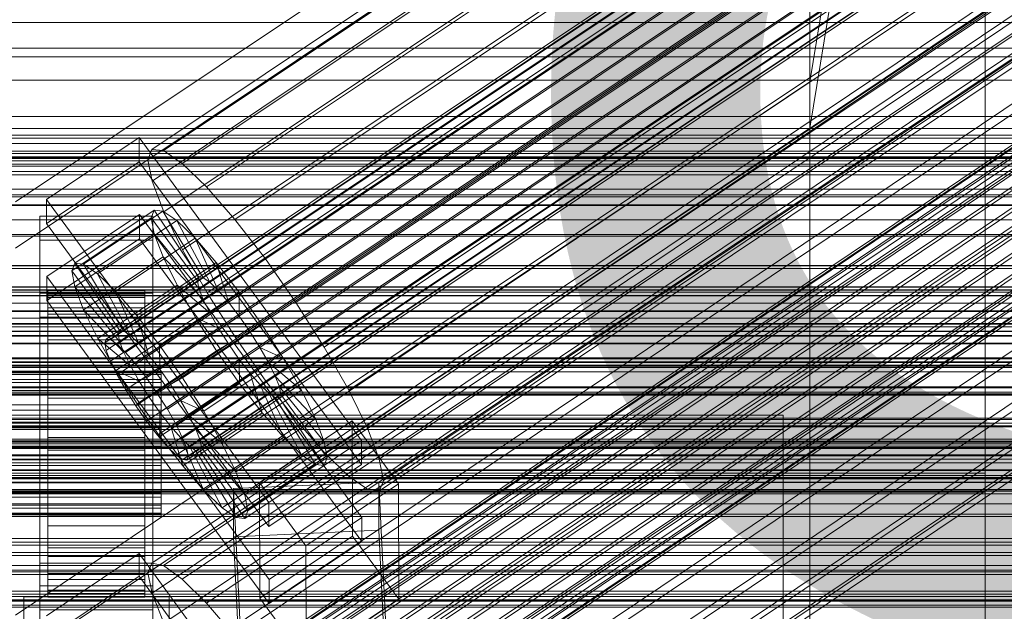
# Model space of a CAD drawing. Header units: millimetres. Extents: x -2233 to 65662, y -50530 to 6847.
# Tile 275 of 656: x 130 to 252, y -33099 to -33026. Entities that reach past the tile are written whole.
import ezdxf

# ---------------------------------------------------------------- set-up
doc = ezdxf.new("R2010")
doc.units = ezdxf.units.MM
for name, color, linetype, lineweight in [('COTAS_P', 1, 'Continuous', 0), ('frontal_C01', 7, 'Continuous', 0), ('frontal_C02', 7, 'Continuous', 0), ('frontal_C03', 7, 'Continuous', 0), ('frontal_C03-dry', 7, 'Continuous', 0), ('frontal_secador', 7, 'Continuous', 0)]:
    doc.layers.add(name, color=color, linetype=linetype, lineweight=lineweight)
doc.dimstyles.new('R19_100', dxfattribs={"dimtxt": 250, "dimasz": 150, "dimexe": 150, "dimexo": 80, "dimgap": 100, "dimtad": 1, "dimtih": 1, "dimtoh": 1, "dimdsep": 46, "dimcen": 0.09, "dimadec": 0, "dimazin": 0, "dimtfac": 1, "dimtdec": 4, "dimtofl": 0, "dimtmove": 0, "dimatfit": 3, "dimfxl": 1, "dimtolj": 1, "dimtzin": 0, "dimarcsym": 0})

# ---------------------------------------------------------------- blocks, each defined once
blk = doc.blocks.new('DIM_R32_40')
at = {"layer": 'COTAS_P'}
for p, q in [((-150, -32200), (550, -32200)), ((550, -32200), (505, -32350)), ((550, -34800), (550, -32200)), ((550, -32200), (595, -32350)), ((550, -34800), (505, -34650)), ((550, -34800), (595, -34650)), ((-150, -34800), (550, -34800))]:
    blk.add_line(p, q, dxfattribs=at)
blk.add_text('2600 P', height=250, rotation=90, dxfattribs=at).set_placement((450, -33500))

msp = doc.modelspace()

# ---------------------------------------------------------------- linework, layer by layer
at = {"layer": 'frontal_C01'}
for p, q in [((228.298, -33033.331), (250, -32901.473)), ((250, -32907.232), (228.298, -33039.09)), ((146.872, -33092.982), (331.181, -32969.113)), ((148.32, -33093.247), (332.629, -32969.378)), ((146.383, -33094.158), (330.692, -32970.289)), ((150.629, -33094.933), (334.938, -32971.064)), ((141.045, -33116.952), (354.844, -32973.264)), ((141.218, -33116.536), (355.017, -32972.847)), ((141.731, -33116.629), (355.53, -32972.941)), ((146.887, -33096.693), (331.197, -32972.824)), ((141.224, -33117.851), (355.022, -32974.162)), ((142.549, -33117.227), (356.348, -32973.539)), ((143.617, -33118.288), (357.415, -32974.599)), ((153.641, -33097.927), (337.95, -32974.058)), ((141.742, -33119.17), (355.541, -32975.481)), ((144.861, -33119.739), (358.659, -32976.051)), ((148.35, -33100.416), (332.659, -32976.547)), ((142.565, -33120.819), (356.363, -32977.131)), ((359.995, -32977.794), (146.196, -33121.483)), ((157.152, -33102.024), (341.461, -32978.154)), ((143.635, -33122.688), (357.434, -32978.999)), ((147.533, -33123.399), (361.332, -32979.711)), ((144.881, -33124.647), (358.68, -32980.958)), ((148.779, -33125.358), (362.578, -32981.67)), ((150.672, -33105.072), (334.981, -32981.203)), ((146.218, -33126.563), (360.017, -32982.875)), ((345.231, -32983.075), (160.922, -33106.944)), ((149.85, -33127.227), (363.648, -32983.538)), ((147.554, -33128.307), (361.352, -32984.618)), ((150.672, -33128.876), (364.471, -32985.188)), ((148.798, -33129.758), (362.596, -32986.07)), ((151.191, -33130.195), (364.989, -32986.507)), ((153.694, -33110.344), (338.003, -32986.475)), ((149.865, -33130.819), (363.664, -32987.131)), ((150.683, -33131.417), (364.482, -32987.728)), ((151.196, -33131.51), (364.995, -32987.822)), ((151.369, -33131.094), (365.168, -32987.406)), ((164.693, -33112.353), (349.002, -32988.484)), ((157.211, -33115.874), (341.52, -32992.004)), ((168.21, -33117.882), (352.519, -32994.013)), ((160.982, -33121.283), (345.291, -32997.413)), ((171.232, -33123.155), (355.541, -32999.285)), ((164.752, -33126.203), (349.061, -33002.334)), ((173.554, -33127.811), (357.863, -33003.942)), ((168.263, -33130.3), (352.572, -33006.431)), ((175.016, -33131.534), (359.326, -33007.664)), ((171.275, -33133.294), (355.584, -33009.424)), ((173.584, -33134.98), (357.893, -33011.111)), ((175.521, -33134.069), (359.83, -33010.2)), ((175.032, -33135.245), (359.341, -33011.375)), ((-300, -33029.194), (300, -33029.194)), ((228.298, -33033.331), (130, -33099.395)), ((228.298, -33159.609), (228.298, -33033.331)), ((228.298, -33033.331), (228.298, -33039.09)), ((300, -33037.658), (-300, -33037.658)), ((130, -33105.154), (228.298, -33039.09)), ((228.298, -33039.09), (228.298, -33165.368)), ((342.5, -33042.216), (-342.5, -33042.216)), ((342.5, -33043.545), (-342.5, -33043.545)), ((342.5, -33046.638), (-342.5, -33046.638)), ((342.5, -33050.425), (-342.5, -33050.425)), ((342.5, -33056.14), (-342.5, -33056.14)), ((342.5, -33061.807), (-342.5, -33061.807)), ((-342.5, -33069.274), (342.5, -33069.274)), ((300, -33075.619), (-300, -33075.619)), ((342.5, -33075.959), (-342.5, -33075.959)), ((342.5, -33084.041), (-342.5, -33084.041)), ((300, -33084.381), (-300, -33084.381)), ((342.5, -33090.726), (-342.5, -33090.726)), ((133.809, -33099.475), (145.277, -33091.768)), ((145.277, -33091.768), (145.289, -33094.59)), ((145.277, -33091.768), (172.809, -33129.479)), ((146.383, -33094.158), (146.872, -33092.982)), ((146.872, -33092.982), (148.32, -33093.247)), ((148.32, -33093.247), (150.629, -33094.933)), ((145.289, -33094.59), (133.821, -33102.298)), ((172.821, -33132.302), (145.289, -33094.59)), ((146.887, -33096.693), (146.383, -33094.158)), ((150.629, -33094.933), (153.641, -33097.927)), ((148.35, -33100.416), (146.887, -33096.693)), ((342.5, -33098.193), (-342.5, -33098.193)), ((153.641, -33097.927), (157.152, -33102.024))]:
    msp.add_line(p, q, dxfattribs=at)
at = {"layer": 'frontal_C02'}
for p, q in [((146.872, -33041.717), (331.181, -32918.462)), ((146.383, -33042.999), (330.692, -32919.745)), ((148.32, -33041.874), (332.629, -32918.62)), ((150.629, -33043.462), (334.938, -32920.207)), ((141.218, -33065.225), (355.017, -32922.25)), ((250, -35767.183), (250, -32921.727)), ((141.045, -33065.68), (354.844, -32922.705)), ((141.731, -33065.281), (355.53, -32922.306)), ((142.549, -33065.844), (356.348, -32922.869)), ((146.887, -33045.635), (331.197, -32922.381)), ((153.641, -33046.371), (337.95, -32923.116)), ((141.224, -33066.614), (355.022, -32923.639)), ((143.617, -33066.875), (357.415, -32923.899)), ((141.742, -33067.964), (355.541, -32924.988)), ((144.861, -33068.303), (358.659, -32925.328)), ((142.565, -33069.637), (356.363, -32926.662)), ((359.995, -32927.058), (146.196, -33070.033)), ((148.35, -33049.445), (332.659, -32926.19)), ((250, -32926.497), (250, -35771.953)), ((157.152, -33050.404), (341.461, -32927.149)), ((143.635, -33071.521), (357.434, -32928.545)), ((147.533, -33071.945), (361.332, -32928.97)), ((144.881, -33073.486), (358.68, -32930.51)), ((148.779, -33073.91), (362.578, -32930.935)), ((150.672, -33054.168), (334.981, -32930.914)), ((146.218, -33075.398), (360.017, -32932.423)), ((149.85, -33075.793), (363.648, -32932.818)), ((345.231, -32932.03), (160.922, -33055.285)), ((147.554, -33077.127), (361.352, -32934.152)), ((148.798, -33078.556), (362.596, -32935.581)), ((150.672, -33077.467), (364.471, -32934.492)), ((149.865, -33079.587), (363.664, -32936.612)), ((151.191, -33078.817), (364.989, -32935.842)), ((151.369, -33079.751), (365.168, -32936.776)), ((153.694, -33059.484), (338.003, -32936.229)), ((150.683, -33080.15), (364.482, -32937.174)), ((151.196, -33080.205), (364.995, -32937.23)), ((164.693, -33060.682), (349.002, -32937.427)), ((157.211, -33065.029), (341.52, -32941.774)), ((168.21, -33066.227), (352.519, -32942.972)), ((160.982, -33070.426), (345.291, -32947.171)), ((171.232, -33071.542), (355.541, -32948.287)), ((164.752, -33075.307), (349.061, -32952.052)), ((173.554, -33076.265), (357.863, -32953.011)), ((168.263, -33079.339), (352.572, -32956.085)), ((175.016, -33080.075), (359.326, -32956.82)), ((171.275, -33082.248), (355.584, -32958.994)), ((175.521, -33082.711), (359.83, -32959.456)), ((173.584, -33083.836), (357.893, -32960.581)), ((175.032, -33083.994), (359.341, -32960.739)), ((228.298, -32982.474), (130, -33048.209)), ((228.298, -33115.864), (228.298, -32982.474)), ((130, -33053.94), (228.298, -32988.204)), ((228.298, -32988.204), (228.298, -33121.594)), ((-425, -33030.257), (425, -33030.257)), ((133.809, -33047.929), (145.277, -33040.26)), ((145.277, -33040.26), (145.289, -33043.24)), ((145.277, -33040.26), (172.809, -33077.782)), ((146.383, -33042.999), (146.872, -33041.717)), ((146.872, -33041.717), (148.32, -33041.874)), ((148.32, -33041.874), (150.629, -33043.462)), ((145.289, -33043.24), (133.821, -33050.91)), ((172.821, -33080.763), (145.289, -33043.24)), ((146.887, -33045.635), (146.383, -33042.999)), ((150.629, -33043.462), (153.641, -33046.371)), ((148.35, -33049.445), (146.887, -33045.635)), ((153.641, -33046.371), (157.152, -33050.404)), ((133.821, -33050.91), (133.809, -33047.929)), ((161.341, -33085.452), (133.809, -33047.929)), ((133, -33052.952), (133, -33049.972)), ((133, -33049.972), (147, -33049.972)), ((133, -33095.79), (133, -33049.972)), ((133.847, -33057.467), (145.315, -33049.798)), ((136.948, -33056.767), (146.777, -33050.194)), ((137.313, -33055.808), (147.143, -33049.234)), ((138.396, -33055.926), (148.226, -33049.352)), ((145.315, -33049.798), (145.327, -33052.778)), ((145.315, -33049.798), (172.847, -33087.32)), ((147.143, -33049.234), (146.777, -33050.194)), ((146.777, -33050.194), (152.513, -33058.011)), ((146.777, -33050.194), (147.155, -33052.165)), ((147, -33049.972), (147, -33052.952)), ((147, -33049.972), (147, -33095.79)), ((148.226, -33049.352), (147.143, -33049.234)), ((147.143, -33049.234), (152.686, -33057.556)), ((149.953, -33050.54), (148.226, -33049.352)), ((148.226, -33049.352), (153.199, -33057.612)), ((150.672, -33054.168), (148.35, -33049.445)), ((133.821, -33050.91), (161.353, -33088.432)), ((140.123, -33057.113), (149.953, -33050.54)), ((152.207, -33052.716), (149.953, -33050.54)), ((149.953, -33050.54), (154.017, -33058.175)), ((157.152, -33050.404), (160.922, -33055.285)), ((137.325, -33058.739), (147.155, -33052.165)), ((147.155, -33052.165), (152.692, -33058.945)), ((147.155, -33052.165), (148.249, -33055.015)), ((147, -33052.952), (133, -33052.952)), ((133, -33052.952), (133, -33098.77)), ((145.327, -33052.778), (133.859, -33060.447)), ((142.377, -33059.289), (152.207, -33052.716)), ((172.859, -33090.3), (145.327, -33052.778)), ((147, -33098.77), (147, -33052.952)), ((154.833, -33055.732), (152.207, -33052.716)), ((152.207, -33052.716), (155.085, -33059.205)), ((138.419, -33061.589), (148.249, -33055.015)), ((148.249, -33055.015), (153.21, -33060.295)), ((148.249, -33055.015), (149.985, -33058.548)), ((153.694, -33059.484), (150.672, -33054.168)), ((136.948, -33056.767), (137.313, -33055.808)), ((142.856, -33064.13), (137.313, -33055.808)), ((137.313, -33055.808), (138.396, -33055.926)), ((143.369, -33064.186), (138.396, -33055.926)), ((138.396, -33055.926), (140.123, -33057.113)), ((145.003, -33062.306), (154.833, -33055.732)), ((157.653, -33059.383), (154.833, -33055.732)), ((154.833, -33055.732), (156.329, -33060.634)), ((160.922, -33055.285), (164.693, -33060.682)), ((133.859, -33060.447), (133.847, -33057.467)), ((161.379, -33094.989), (133.847, -33057.467)), ((142.683, -33064.584), (136.948, -33056.767)), ((137.325, -33058.739), (136.948, -33056.767)), ((144.188, -33064.748), (140.123, -33057.113)), ((140.123, -33057.113), (142.377, -33059.289)), ((152.686, -33057.556), (142.856, -33064.13)), ((152.513, -33058.011), (152.686, -33057.556)), ((152.686, -33057.556), (153.199, -33057.612)), ((142.862, -33065.518), (137.325, -33058.739)), ((138.419, -33061.589), (137.325, -33058.739)), ((140.156, -33065.122), (149.985, -33058.548)), ((152.513, -33058.011), (142.683, -33064.584)), ((153.199, -33057.612), (143.369, -33064.186)), ((154.017, -33058.175), (144.188, -33064.748)), ((149.985, -33058.548), (154.033, -33061.968)), ((149.985, -33058.548), (152.246, -33062.524)), ((152.692, -33058.945), (152.513, -33058.011)), ((153.199, -33057.612), (154.017, -33058.175)), ((154.017, -33058.175), (155.085, -33059.205)), ((-450, -33059.848), (450, -33059.848)), ((133, -33062.49), (133, -33059.509)), ((133, -33059.509), (147, -33059.509)), ((133, -33105.328), (133, -33059.509)), ((134, -33069.193), (134, -33059.201)), ((134, -33059.201), (134, -33059.647)), ((134, -33059.201), (146, -33059.201)), ((134, -33060.049), (134, -33059.201)), ((134, -33069.404), (134, -33059.647)), ((134, -33059.647), (134, -33061.357)), ((134, -33059.647), (146, -33059.647)), ((145.255, -33065.779), (142.377, -33059.289)), ((142.377, -33059.289), (145.003, -33062.306)), ((152.692, -33058.945), (142.862, -33065.518)), ((155.085, -33059.205), (145.255, -33065.779)), ((146, -33059.647), (146, -33059.201)), ((146, -33059.201), (146, -33069.193)), ((146, -33059.201), (146, -33060.049)), ((146, -33061.357), (146, -33059.647)), ((146, -33059.647), (146, -33069.404)), ((147, -33059.509), (147, -33062.49)), ((147, -33059.509), (147, -33105.328)), ((157.653, -33059.383), (147.823, -33065.957)), ((153.21, -33060.295), (152.692, -33058.945)), ((157.211, -33065.029), (153.694, -33059.484)), ((155.085, -33059.205), (156.329, -33060.634)), ((157.665, -33062.364), (157.653, -33059.383)), ((160.474, -33063.42), (157.653, -33059.383)), ((133.859, -33060.447), (161.391, -33097.97)), ((134, -33069.594), (134, -33060.049)), ((134, -33060.049), (146, -33060.049)), ((134, -33062.133), (134, -33060.049)), ((153.21, -33060.295), (143.38, -33066.868)), ((146, -33060.049), (146, -33069.594)), ((146, -33060.049), (146, -33062.133)), ((156.329, -33060.634), (146.499, -33067.208)), ((154.033, -33061.968), (153.21, -33060.295)), ((156.329, -33060.634), (157.665, -33062.364)), ((164.693, -33060.682), (168.21, -33066.227)), ((134, -33070.214), (134, -33061.357)), ((134, -33061.357), (134, -33064.213)), ((134, -33061.357), (146, -33061.357)), ((134, -33070.581), (134, -33062.133)), ((134, -33062.133), (146, -33062.133)), ((134, -33065.31), (134, -33062.133)), ((143.38, -33066.868), (138.419, -33061.589)), ((140.156, -33065.122), (138.419, -33061.589)), ((154.033, -33061.968), (144.203, -33068.542)), ((146.499, -33067.208), (145.003, -33062.306)), ((145.003, -33062.306), (147.823, -33065.957)), ((146, -33064.213), (146, -33061.357)), ((146, -33061.357), (146, -33070.214)), ((146, -33062.133), (146, -33070.581)), ((146, -33062.133), (146, -33065.31)), ((147.835, -33068.937), (157.665, -33062.364)), ((155.103, -33063.852), (154.033, -33061.968)), ((157.665, -33062.364), (159.001, -33064.276)), ((147, -33062.49), (133, -33062.49)), ((133, -33062.49), (133, -33108.308)), ((142.416, -33069.098), (152.246, -33062.524)), ((147, -33108.308), (147, -33062.49)), ((150.644, -33069.994), (160.474, -33063.42)), ((152.246, -33062.524), (155.103, -33063.852)), ((152.246, -33062.524), (154.877, -33066.672)), ((160.474, -33063.42), (159.001, -33064.276)), ((163.105, -33067.568), (160.474, -33063.42)), ((134, -33071.567), (134, -33064.213)), ((134, -33064.213), (134, -33068.021)), ((134, -33064.213), (146, -33064.213)), ((142.856, -33064.13), (142.683, -33064.584)), ((142.683, -33064.584), (142.862, -33065.518)), ((143.369, -33064.186), (142.856, -33064.13)), ((144.188, -33064.748), (143.369, -33064.186)), ((145.255, -33065.779), (144.188, -33064.748)), ((155.103, -33063.852), (145.274, -33070.425)), ((146, -33068.021), (146, -33064.213)), ((146, -33064.213), (146, -33071.567)), ((159.001, -33064.276), (149.171, -33070.85)), ((156.35, -33065.816), (155.103, -33063.852)), ((159.001, -33064.276), (160.247, -33066.241)), ((134, -33072.087), (134, -33065.31)), ((134, -33065.31), (146, -33065.31)), ((134, -33069.365), (134, -33065.31)), ((144.203, -33068.542), (140.156, -33065.122)), ((142.416, -33069.098), (140.156, -33065.122)), ((141.045, -33065.68), (141.218, -33065.225)), ((141.224, -33066.614), (141.045, -33065.68)), ((141.218, -33065.225), (141.731, -33065.281)), ((141.731, -33065.281), (142.549, -33065.844)), ((142.549, -33065.844), (143.617, -33066.875)), ((142.862, -33065.518), (143.38, -33066.868)), ((146.499, -33067.208), (145.255, -33065.779)), ((146, -33065.31), (146, -33072.087)), ((146, -33065.31), (146, -33069.365)), ((156.35, -33065.816), (146.52, -33072.39)), ((147.823, -33065.957), (147.835, -33068.937)), ((147.823, -33065.957), (150.644, -33069.994)), ((154.877, -33066.672), (156.35, -33065.816)), ((157.686, -33067.729), (156.35, -33065.816)), ((160.982, -33070.426), (157.211, -33065.029)), ((141.742, -33067.964), (141.224, -33066.614)), ((143.38, -33066.868), (144.203, -33068.542)), ((143.617, -33066.875), (144.861, -33068.303)), ((145.047, -33073.246), (154.877, -33066.672)), ((147.835, -33068.937), (146.499, -33067.208)), ((160.247, -33066.241), (150.417, -33072.815)), ((154.877, -33066.672), (157.698, -33070.709)), ((163.105, -33067.568), (160.247, -33066.241)), ((160.247, -33066.241), (161.318, -33068.124)), ((168.21, -33066.227), (171.232, -33071.542)), ((134, -33073.371), (134, -33068.021)), ((134, -33068.021), (134, -33072.522)), ((134, -33068.021), (146, -33068.021)), ((142.565, -33069.637), (141.742, -33067.964)), ((144.861, -33068.303), (146.196, -33070.033)), ((146, -33072.522), (146, -33068.021)), ((146, -33068.021), (146, -33073.371)), ((157.686, -33067.729), (147.856, -33074.302)), ((161.318, -33068.124), (151.488, -33074.698)), ((153.275, -33074.142), (163.105, -33067.568)), ((157.698, -33070.709), (157.686, -33067.729)), ((159.022, -33069.458), (157.686, -33067.729)), ((165.365, -33071.544), (161.318, -33068.124)), ((161.318, -33068.124), (162.14, -33069.798)), ((165.365, -33071.544), (163.105, -33067.568)), ((-148, -33069.193), (148, -33069.193)), ((-148, -33069.404), (148, -33069.404)), ((-148, -33069.594), (148, -33069.594)), ((134, -33069.404), (134, -33069.193)), ((146, -33069.193), (134, -33069.193)), ((134, -33069.193), (134, -33069.594)), ((134, -33074.007), (134, -33069.365)), ((134, -33069.365), (146, -33069.365)), ((134, -33074.021), (134, -33069.365)), ((134, -33070.214), (134, -33069.404)), ((146, -33069.404), (134, -33069.404)), ((146, -33069.594), (134, -33069.594)), ((134, -33069.594), (134, -33070.581)), ((145.274, -33070.425), (142.416, -33069.098)), ((145.047, -33073.246), (142.416, -33069.098)), ((143.635, -33071.521), (142.565, -33069.637)), ((144.203, -33068.542), (145.274, -33070.425)), ((146, -33069.193), (146, -33069.404)), ((146, -33069.594), (146, -33069.193)), ((146, -33069.365), (146, -33074.007)), ((146, -33069.365), (146, -33074.021)), ((146, -33069.404), (146, -33070.214)), ((146, -33070.581), (146, -33069.594)), ((149.171, -33070.85), (147.835, -33068.937)), ((148, -33069.404), (148, -33069.193)), ((148, -33069.193), (148, -33069.594)), ((148, -33070.214), (148, -33069.404)), ((148, -33069.594), (148, -33070.581)), ((159.022, -33069.458), (149.192, -33076.032)), ((160.518, -33074.36), (159.022, -33069.458)), ((160.266, -33070.887), (159.022, -33069.458)), ((-148, -33070.214), (148, -33070.214)), ((-148, -33070.581), (148, -33070.581)), ((134, -33071.567), (134, -33070.214)), ((146, -33070.214), (134, -33070.214)), ((146, -33070.581), (134, -33070.581)), ((134, -33070.581), (134, -33072.087)), ((145.274, -33070.425), (146.52, -33072.39)), ((146, -33070.214), (146, -33071.567)), ((146, -33072.087), (146, -33070.581)), ((146.196, -33070.033), (147.533, -33071.945)), ((147.868, -33077.283), (157.698, -33070.709)), ((148, -33071.567), (148, -33070.214)), ((148, -33070.581), (148, -33072.087)), ((149.171, -33070.85), (150.644, -33069.994)), ((150.417, -33072.815), (149.171, -33070.85)), ((160.266, -33070.887), (150.436, -33077.461)), ((150.644, -33069.994), (153.275, -33074.142)), ((162.14, -33069.798), (152.311, -33076.372)), ((157.698, -33070.709), (160.518, -33074.36)), ((163.144, -33077.377), (160.266, -33070.887)), ((161.333, -33071.918), (160.266, -33070.887)), ((164.752, -33075.307), (160.982, -33070.426)), ((167.102, -33075.078), (162.14, -33069.798)), ((162.14, -33069.798), (162.659, -33071.148)), ((450, -33071.77), (-450, -33071.77)), ((-148, -33071.567), (148, -33071.567)), ((-148, -33072.087), (148, -33072.087)), ((134, -33073.371), (134, -33071.567)), ((146, -33071.567), (134, -33071.567)), ((146, -33072.087), (134, -33072.087)), ((134, -33072.087), (134, -33074.007)), ((144.881, -33073.486), (143.635, -33071.521)), ((146, -33071.567), (146, -33073.371)), ((146, -33074.007), (146, -33072.087)), ((147.533, -33071.945), (148.779, -33073.91)), ((148, -33073.371), (148, -33071.567)), ((148, -33072.087), (148, -33074.007)), ((161.333, -33071.918), (151.503, -33078.491)), ((162.659, -33071.148), (152.829, -33077.721)), ((162.837, -33072.082), (153.008, -33078.655)), ((155.535, -33078.118), (165.365, -33071.544)), ((165.397, -33079.553), (161.333, -33071.918)), ((162.151, -33072.48), (161.333, -33071.918)), ((168.196, -33077.927), (162.659, -33071.148)), ((162.659, -33071.148), (162.837, -33072.082)), ((162.837, -33072.082), (162.664, -33072.536)), ((168.573, -33079.899), (162.837, -33072.082)), ((167.102, -33075.078), (165.365, -33071.544)), ((171.232, -33071.542), (173.554, -33076.265)), ((-148, -33073.371), (148, -33073.371)), ((134, -33072.522), (134, -33075.503)), ((146, -33072.522), (134, -33072.522)), ((134, -33072.522), (134, -33077.409)), ((134, -33075.503), (134, -33073.371)), ((146, -33073.371), (134, -33073.371)), ((146.52, -33072.39), (145.047, -33073.246)), ((147.868, -33077.283), (145.047, -33073.246)), ((146, -33075.503), (146, -33072.522)), ((146, -33077.409), (146, -33072.522)), ((146, -33073.371), (146, -33075.503)), ((146.52, -33072.39), (147.856, -33074.302)), ((148, -33075.503), (148, -33073.371)), ((151.488, -33074.698), (150.417, -33072.815)), ((150.417, -33072.815), (153.275, -33074.142)), ((162.151, -33072.48), (152.321, -33079.054)), ((162.664, -33072.536), (152.835, -33079.11)), ((167.125, -33080.741), (162.151, -33072.48)), ((162.664, -33072.536), (162.151, -33072.48)), ((168.208, -33080.859), (162.664, -33072.536)), ((-148, -33074.007), (148, -33074.007)), ((146, -33074.007), (134, -33074.007)), ((134, -33074.007), (134, -33076.213)), ((134, -33076.213), (134, -33074.021)), ((134, -33074.021), (146, -33074.021)), ((134, -33078.961), (134, -33074.021)), ((146.218, -33075.398), (144.881, -33073.486)), ((146, -33076.213), (146, -33074.007)), ((146, -33074.021), (146, -33076.213)), ((146, -33074.021), (146, -33078.961)), ((147.856, -33074.302), (147.868, -33077.283)), ((147.856, -33074.302), (149.192, -33076.032)), ((148, -33074.007), (148, -33076.213)), ((148.779, -33073.91), (149.85, -33075.793)), ((150.688, -33080.934), (160.518, -33074.36)), ((153.275, -33074.142), (155.535, -33078.118)), ((160.518, -33074.36), (163.144, -33077.377)), ((-225, -33074.644), (225, -33074.644)), ((148, -33075.503), (-148, -33075.503)), ((134, -33075.503), (146, -33075.503)), ((134, -33077.818), (134, -33075.503)), ((146, -33075.503), (146, -33077.818)), ((147.554, -33077.127), (146.218, -33075.398)), ((148, -33077.818), (148, -33075.503)), ((149.85, -33075.793), (150.672, -33077.467)), ((152.311, -33076.372), (151.488, -33074.698)), ((151.488, -33074.698), (155.535, -33078.118)), ((157.272, -33081.651), (167.102, -33075.078)), ((160.19, -33082.994), (171.658, -33075.325)), ((168.263, -33079.339), (164.752, -33075.307)), ((168.196, -33077.927), (167.102, -33075.078)), ((171.658, -33075.325), (171.715, -33089.631)), ((171.658, -33075.325), (177.394, -33083.142)), ((225, -33074.644), (225, -33076.432)), ((225, -33112.826), (225, -33074.644)), ((225, -33076.432), (-225, -33076.432)), ((-148, -33076.213), (148, -33076.213)), ((146, -33076.213), (134, -33076.213)), ((134, -33076.213), (134, -33078.553)), ((146, -33078.553), (146, -33076.213)), ((148, -33076.213), (148, -33078.553)), ((149.192, -33076.032), (150.688, -33080.934)), ((149.192, -33076.032), (150.436, -33077.461)), ((152.829, -33077.721), (152.311, -33076.372)), ((152.311, -33076.372), (157.272, -33081.651)), ((173.554, -33076.265), (175.016, -33080.075)), ((225, -33114.614), (225, -33076.432)), ((-148, -33077.818), (148, -33077.818)), ((134, -33077.818), (134, -33077.409)), ((134, -33077.409), (134, -33082.349)), ((134, -33077.409), (146, -33077.409)), ((134, -33080.158), (134, -33077.818)), ((146, -33077.818), (134, -33077.818)), ((146, -33082.349), (146, -33077.409)), ((146, -33077.409), (146, -33077.818)), ((146, -33077.818), (146, -33080.158)), ((148.798, -33078.556), (147.554, -33077.127)), ((150.688, -33080.934), (147.868, -33077.283)), ((148, -33080.158), (148, -33077.818)), ((150.436, -33077.461), (153.314, -33083.95)), ((150.436, -33077.461), (151.503, -33078.491)), ((150.672, -33077.467), (151.191, -33078.817)), ((153.008, -33078.655), (152.829, -33077.721)), ((152.829, -33077.721), (158.366, -33084.501)), ((153.314, -33083.95), (163.144, -33077.377)), ((155.535, -33078.118), (157.272, -33081.651)), ((158.366, -33084.501), (168.196, -33077.927)), ((172.809, -33077.782), (161.341, -33085.452)), ((163.144, -33077.377), (165.397, -33079.553)), ((168.573, -33079.899), (168.196, -33077.927)), ((172.821, -33080.763), (172.809, -33077.782)), ((-450, -33078.481), (450, -33078.481)), ((-148, -33078.553), (148, -33078.553)), ((134, -33078.553), (134, -33078.961)), ((146, -33078.553), (134, -33078.553)), ((134, -33078.553), (134, -33080.868)), ((134, -33078.961), (146, -33078.961)), ((134, -33083.848), (134, -33078.961)), ((146, -33078.961), (146, -33078.553)), ((146, -33080.868), (146, -33078.553)), ((146, -33078.961), (146, -33083.848)), ((148, -33078.553), (148, -33080.868)), ((149.865, -33079.587), (148.798, -33078.556)), ((151.191, -33078.817), (151.369, -33079.751)), ((151.503, -33078.491), (155.567, -33086.127)), ((151.503, -33078.491), (152.321, -33079.054)), ((152.321, -33079.054), (157.295, -33087.314)), ((152.321, -33079.054), (152.835, -33079.11)), ((152.835, -33079.11), (153.008, -33078.655)), ((152.835, -33079.11), (158.378, -33087.432)), ((153.008, -33078.655), (158.743, -33086.472)), ((171.275, -33082.248), (168.263, -33079.339)), ((-148, -33080.158), (148, -33080.158)), ((134, -33082.363), (134, -33080.158)), ((134, -33080.158), (134, -33082.349)), ((146, -33080.158), (134, -33080.158)), ((146, -33082.349), (146, -33080.158)), ((146, -33080.158), (146, -33082.363)), ((148, -33082.363), (148, -33080.158)), ((150.683, -33080.15), (149.865, -33079.587)), ((151.196, -33080.205), (150.683, -33080.15)), ((151.369, -33079.751), (151.196, -33080.205)), ((155.567, -33086.127), (165.397, -33079.553)), ((158.743, -33086.472), (168.573, -33079.899)), ((165.397, -33079.553), (167.125, -33080.741)), ((168.208, -33080.859), (168.573, -33079.899)), ((175.016, -33080.075), (175.521, -33082.711)), ((-250, -33081.805), (250, -33081.805)), ((-148, -33080.868), (148, -33080.868)), ((134, -33080.868), (134, -33083.848)), ((146, -33080.868), (134, -33080.868)), ((134, -33080.868), (134, -33083)), ((146, -33083.848), (146, -33080.868)), ((146, -33083), (146, -33080.868)), ((148, -33080.868), (148, -33083)), ((153.314, -33083.95), (150.688, -33080.934)), ((157.272, -33081.651), (158.366, -33084.501)), ((157.295, -33087.314), (167.125, -33080.741)), ((158.378, -33087.432), (168.208, -33080.859)), ((161.353, -33088.432), (172.821, -33080.763)), ((167.125, -33080.741), (168.208, -33080.859)), ((250, -33081.805), (250, -33084.189)), ((250, -33105.669), (250, -33081.805)), ((-148, -33082.363), (148, -33082.363)), ((-148, -33083), (148, -33083)), ((134, -33082.349), (134, -33087.005)), ((134, -33082.349), (146, -33082.349)), ((134, -33084.284), (134, -33082.363)), ((134, -33082.363), (134, -33087.005)), ((146, -33082.363), (134, -33082.363)), ((134, -33083), (134, -33088.349)), ((146, -33083), (134, -33083)), ((134, -33083), (134, -33084.804)), ((146, -33087.005), (146, -33082.349)), ((146, -33087.005), (146, -33082.363)), ((146, -33082.363), (146, -33084.284)), ((146, -33088.349), (146, -33083)), ((146, -33084.804), (146, -33083)), ((148, -33084.284), (148, -33082.363)), ((148, -33083), (148, -33084.804)), ((156.962, -33083.728), (174.943, -33082.935)), ((160.247, -33097.3), (160.19, -33082.994)), ((165.926, -33090.811), (160.19, -33082.994)), ((177.394, -33083.142), (165.926, -33090.811)), ((173.584, -33083.836), (171.275, -33082.248)), ((174.943, -33082.935), (174.943, -33088.897)), ((174.943, -33082.935), (177.811, -33142.201)), ((175.521, -33082.711), (175.032, -33083.994)), ((177.451, -33097.448), (177.394, -33083.142)), ((250, -33084.189), (-250, -33084.189)), ((-148, -33084.284), (148, -33084.284)), ((134, -33083.848), (146, -33083.848)), ((134, -33088.349), (134, -33083.848)), ((134, -33085.789), (134, -33084.284)), ((134, -33084.284), (134, -33091.06)), ((146, -33084.284), (134, -33084.284)), ((146, -33083.848), (146, -33088.349)), ((146, -33091.06), (146, -33084.284)), ((146, -33084.284), (146, -33085.789)), ((148, -33085.789), (148, -33084.284)), ((155.567, -33086.127), (153.314, -33083.95)), ((156.962, -33089.69), (156.962, -33083.728)), ((159.83, -33142.994), (156.962, -33083.728)), ((175.032, -33083.994), (173.584, -33083.836)), ((250, -33108.053), (250, -33084.189)), ((-148, -33084.804), (148, -33084.804)), ((134, -33084.804), (134, -33092.158)), ((146, -33084.804), (134, -33084.804)), ((134, -33084.804), (134, -33086.157)), ((146, -33092.158), (146, -33084.804)), ((146, -33086.157), (146, -33084.804)), ((148, -33084.804), (148, -33086.157)), ((158.366, -33084.501), (158.743, -33086.472)), ((161.341, -33085.452), (161.353, -33088.432)), ((450, -33085.634), (-450, -33085.634)), ((-148, -33085.789), (148, -33085.789)), ((-148, -33086.157), (148, -33086.157)), ((-148, -33086.776), (148, -33086.776)), ((134, -33086.776), (134, -33085.789)), ((134, -33085.789), (134, -33094.238)), ((146, -33085.789), (134, -33085.789)), ((134, -33086.157), (134, -33095.014)), ((146, -33086.157), (134, -33086.157)), ((134, -33086.157), (134, -33086.966)), ((134, -33087.178), (134, -33086.776)), ((134, -33086.776), (134, -33096.322)), ((146, -33086.776), (134, -33086.776)), ((146, -33094.238), (146, -33085.789)), ((146, -33085.789), (146, -33086.776)), ((146, -33095.014), (146, -33086.157)), ((146, -33086.966), (146, -33086.157)), ((146, -33096.322), (146, -33086.776)), ((146, -33086.776), (146, -33087.178)), ((148, -33086.776), (148, -33085.789)), ((148, -33086.157), (148, -33086.966)), ((148, -33087.178), (148, -33086.776)), ((157.295, -33087.314), (155.567, -33086.127)), ((158.743, -33086.472), (158.378, -33087.432)), ((-148, -33086.966), (148, -33086.966)), ((-148, -33087.178), (148, -33087.178)), ((134, -33086.966), (134, -33096.723)), ((146, -33086.966), (134, -33086.966)), ((134, -33086.966), (134, -33087.178)), ((134, -33087.005), (134, -33091.06)), ((134, -33087.005), (146, -33087.005)), ((134, -33087.178), (134, -33097.169)), ((146, -33087.178), (134, -33087.178)), ((146, -33096.723), (146, -33086.966)), ((146, -33087.178), (146, -33086.966)), ((146, -33091.06), (146, -33087.005)), ((146, -33097.169), (146, -33087.178)), ((148, -33086.966), (148, -33087.178)), ((158.378, -33087.432), (157.295, -33087.314)), ((172.847, -33087.32), (161.379, -33094.989)), ((172.859, -33090.3), (172.847, -33087.32)), ((134, -33088.349), (146, -33088.349)), ((134, -33092.158), (134, -33088.349)), ((146, -33088.349), (146, -33092.158)), ((174.943, -33088.897), (156.962, -33089.69)), ((177.811, -33148.163), (174.943, -33088.897)), ((450, -33089.936), (-450, -33089.936)), ((159.83, -33148.956), (156.962, -33089.69)), ((171.715, -33089.631), (160.247, -33097.3)), ((161.391, -33097.97), (172.859, -33090.3)), ((177.451, -33097.448), (171.715, -33089.631)), ((134, -33091.06), (134, -33094.238)), ((134, -33091.06), (146, -33091.06)), ((146, -33094.238), (146, -33091.06)), ((165.926, -33090.811), (165.983, -33105.118)), ((134, -33092.158), (146, -33092.158)), ((134, -33095.014), (134, -33092.158)), ((146, -33092.158), (146, -33095.014)), ((450, -33093.257), (-450, -33093.257)), ((133, -33107.293), (133, -33092.987)), ((133, -33092.987), (147, -33092.987)), ((133, -33102.532), (133, -33092.987)), ((147, -33092.987), (147, -33107.293)), ((147, -33092.987), (147, -33102.532)), ((134, -33094.238), (134, -33096.322)), ((134, -33094.238), (146, -33094.238)), ((134, -33095.014), (146, -33095.014)), ((134, -33096.723), (134, -33095.014)), ((146, -33096.322), (146, -33094.238)), ((146, -33095.014), (146, -33096.723)), ((161.379, -33094.989), (161.391, -33097.97)), ((147, -33095.79), (133, -33095.79)), ((133, -33095.79), (133, -33098.77)), ((134, -33096.322), (134, -33097.169)), ((134, -33096.322), (146, -33096.322)), ((146, -33097.169), (146, -33096.322)), ((147, -33098.77), (147, -33095.79)), ((-450, -33097.089), (450, -33097.089)), ((131, -33103.12), (131, -33097.159)), ((131, -33097.159), (149, -33097.159)), ((131, -33142.596), (131, -33097.159)), ((134, -33096.723), (146, -33096.723)), ((134, -33097.169), (134, -33096.723)), ((134, -33097.169), (146, -33097.169)), ((146, -33096.723), (146, -33097.169)), ((149, -33097.159), (149, -33103.12)), ((149, -33097.159), (149, -33142.596)), ((160.247, -33097.3), (165.983, -33105.118)), ((165.983, -33105.118), (177.451, -33097.448)), ((133, -33098.77), (147, -33098.77))]:
    msp.add_line(p, q, dxfattribs=at)
at = {"layer": 'frontal_C03'}
for p, q in [((1250, -33026.016), (-1250, -33026.016)), ((1250, -33039.939), (-1250, -33039.939)), ((1250, -33040.325), (-1250, -33040.325)), ((1250, -33040.991), (-1250, -33040.991)), ((-1250, -33041.924), (1250, -33041.924)), ((1250, -33042.637), (-1250, -33042.637)), ((1250, -33042.723), (-1250, -33042.723)), ((1250, -33042.865), (-1250, -33042.865)), ((1250, -33043.798), (-1250, -33043.798)), ((1250, -33044.464), (-1250, -33044.464)), ((1250, -33044.85), (-1250, -33044.85)), ((1250, -33047.336), (-1250, -33047.336)), ((1250, -33047.58), (-1250, -33047.58)), ((1250, -33048.593), (-1250, -33048.593)), ((1250, -33048.66), (-1250, -33048.66)), ((1250, -33052.264), (-1250, -33052.264)), ((1250, -33052.455), (-1250, -33052.455)), ((1250, -33056.103), (-1250, -33056.103)), ((1250, -33056.469), (-1250, -33056.469)), ((1250, -33058.773), (-1250, -33058.773)), ((1250, -33059.114), (-1250, -33059.114)), ((1250, -33059.159), (-1250, -33059.159)), ((1250, -33059.4), (-1250, -33059.4)), ((1250, -33059.825), (-1250, -33059.825)), ((-1250, -33060.758), (1250, -33060.758)), ((1250, -33061.699), (-1250, -33061.699)), ((1496, -33063.325), (-1496, -33063.325)), ((1496, -33063.351), (-1496, -33063.351)), ((1250, -33062.632), (-1250, -33062.632)), ((1250, -33063.297), (-1250, -33063.297)), ((1496, -33064.243), (-1496, -33064.243)), ((1496, -33064.27), (-1496, -33064.27)), ((1496, -33064.793), (-1496, -33064.793)), ((1496, -33064.869), (-1496, -33064.869)), ((1250, -33063.684), (-1250, -33063.684)), ((1496, -33065.712), (-1496, -33065.712)), ((1496, -33065.788), (-1496, -33065.788)), ((1496, -33067.533), (-1496, -33067.533)), ((1496, -33067.647), (-1496, -33067.647)), ((1496, -33068.452), (-1496, -33068.452)), ((1250, -33067.606), (-1250, -33067.606)), ((-1250, -33068.037), (1250, -33068.037)), ((1250, -33068.1), (-1250, -33068.1)), ((-1250, -33068.437), (1250, -33068.437)), ((1496, -33068.566), (-1496, -33068.566)), ((1496, -33071.127), (-1496, -33071.127)), ((-1496, -33071.262), (1496, -33071.262)), ((1496, -33072.046), (-1496, -33072.046)), ((-1496, -33072.181), (1496, -33072.181)), ((1496, -33075.029), (-1496, -33075.029)), ((1496, -33075.164), (-1496, -33075.164)), ((1496, -33075.948), (-1496, -33075.948)), ((1496, -33076.083), (-1496, -33076.083)), ((1250, -33077.607), (-1250, -33077.607)), ((1250, -33077.854), (-1250, -33077.854)), ((1250, -33077.993), (-1250, -33077.993)), ((1250, -33078.191), (-1250, -33078.191)), ((1496, -33078.644), (-1496, -33078.644)), ((1496, -33078.758), (-1496, -33078.758)), ((1250, -33078.659), (-1250, -33078.659)), ((1496, -33079.563), (-1496, -33079.563)), ((1496, -33079.677), (-1496, -33079.677)), ((-1250, -33079.591), (1250, -33079.591)), ((1250, -33080.091), (-1250, -33080.091)), ((1250, -33080.523), (-1250, -33080.523)), ((1250, -33080.533), (-1250, -33080.533)), ((1496, -33081.422), (-1496, -33081.422)), ((1496, -33081.498), (-1496, -33081.498)), ((1250, -33081.465), (-1250, -33081.465)), ((1496, -33082.341), (-1496, -33082.341)), ((1496, -33082.417), (-1496, -33082.417)), ((1496, -33082.94), (-1496, -33082.94)), ((1496, -33082.967), (-1496, -33082.967)), ((1250, -33082.131), (-1250, -33082.131)), ((1250, -33082.518), (-1250, -33082.518)), ((1496, -33083.858), (-1496, -33083.858)), ((1496, -33083.885), (-1496, -33083.885)), ((1250, -33086.892), (-1250, -33086.892)), ((1250, -33087.178), (-1250, -33087.178)), ((1250, -33091.659), (-1250, -33091.659)), ((1250, -33092.025), (-1250, -33092.025)), ((1250, -33093.836), (-1250, -33093.836)), ((1250, -33094.027), (-1250, -33094.027)), ((1250, -33096.441), (-1250, -33096.441)), ((1250, -33096.827), (-1250, -33096.827)), ((1250, -33097.493), (-1250, -33097.493)), ((1250, -33097.631), (-1250, -33097.631)), ((1250, -33097.698), (-1250, -33097.698)), ((-1250, -33098.425), (1250, -33098.425))]:
    msp.add_line(p, q, dxfattribs=at)
at = {"layer": 'frontal_C03-dry'}
for p, q in [((-1250, -33033.125), (1250, -33033.125)), ((1250, -33039.125), (-1250, -33039.125)), ((1250, -33043.125), (-1250, -33043.125)), ((-1250, -33058.75), (1250, -33058.75)), ((1250, -33064.75), (-1250, -33064.75)), ((1250, -33068.75), (-1250, -33068.75)), ((-1250, -33084.375), (1250, -33084.375)), ((1250, -33090.375), (-1250, -33090.375)), ((1250, -33094.375), (-1250, -33094.375))]:
    msp.add_line(p, q, dxfattribs=at)
at = {"layer": 'frontal_secador'}
for p, q in [((-1265, -33072), (1265, -33072)), ((-1400, -33075), (1400, -33075)), ((-1265, -33075), (1265, -33075))]:
    msp.add_line(p, q, dxfattribs=at)

# ---------------------------------------------------------------- dimensions: what is measured, and where the dimension line sits
at = {"layer": 'COTAS_P'}
dim = msp.add_aligned_dim(p1=(-150, -34800), p2=(-150, -32200), distance=-700, text='<> P', dimstyle='R19_100', dxfattribs=at)
dim.commit()
dim.dimension.update_dxf_attribs({"geometry": 'DIM_R32_40', "text_midpoint": (550, -33500)})

doc.saveas('drawing.dxf')
